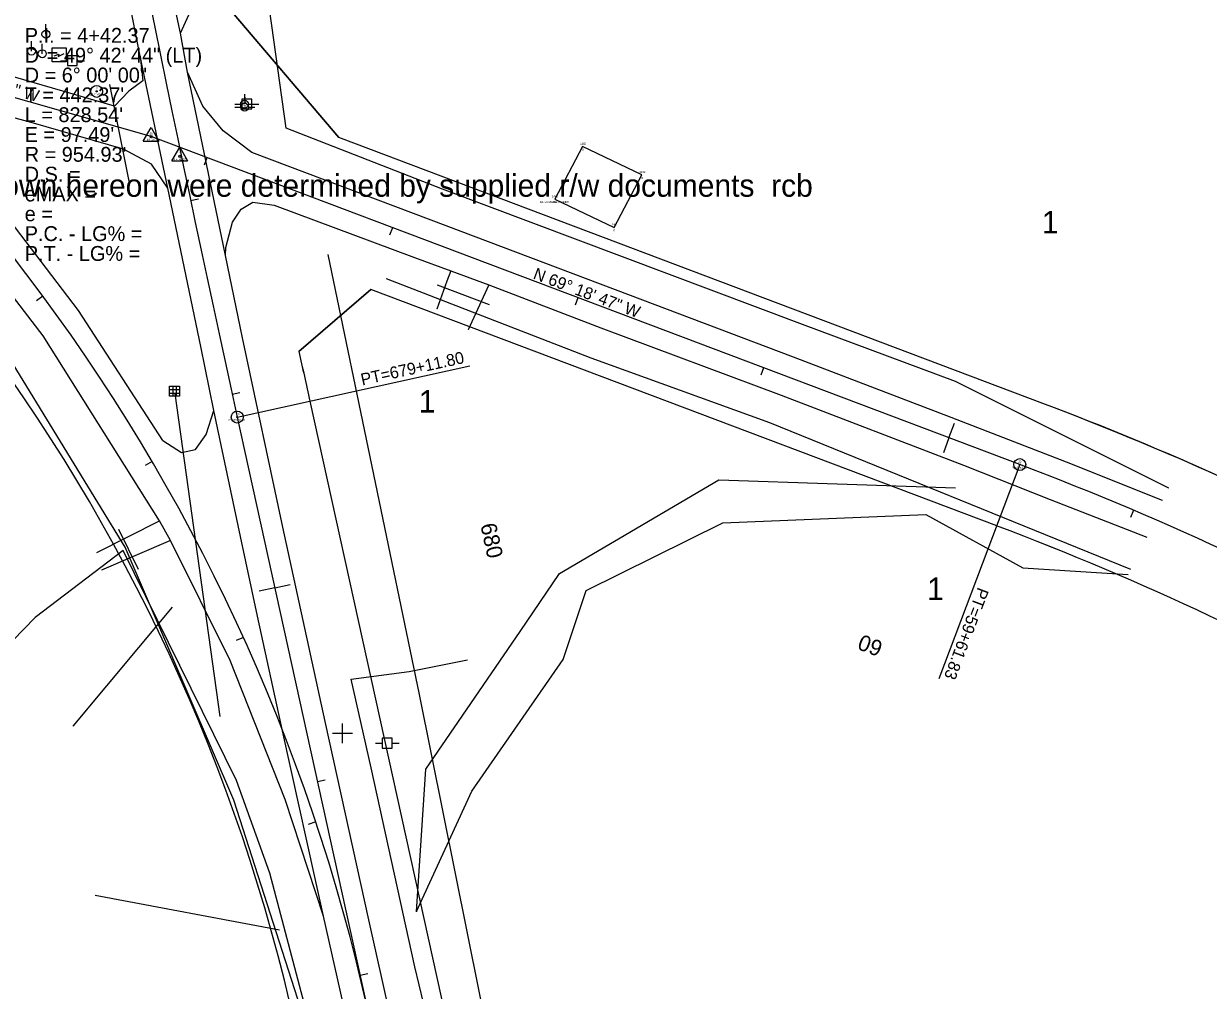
# Model space of a CAD drawing. Extents: x 2519952 to 2531965, y 848341 to 887632.
# Drawn here: x 2526863 to 2527460, y 858359 to 858847 of the extents above; entities that cross this region are included whole.
import ezdxf

# ---------------------------------------------------------------- set-up
doc = ezdxf.new("R2010")
doc.units = 0
for name, color, linetype in [('RD_EV_JW', 7, 'Continuous'), ('RD_EX_Bldg', 7, 'Continuous'), ('RD_EX_Bldg_txCode', 7, 'Continuous'), ('RD_EX_DR_Inlet', 7, 'Continuous'), ('RD_EX_DR_Pipe', 7, 'Continuous'), ('RD_EX_Driveway', 7, 'Continuous'), ('RD_EX_DV_Prop', 7, 'Continuous'), ('RD_EX_DV_TX_Prop', 7, 'Continuous'), ('RD_EX_H2O', 7, 'Continuous'), ('RD_EX_Misc', 7, 'Continuous'), ('RD_EX_Road', 7, 'Continuous'), ('RD_EX_RW', 7, 'Continuous'), ('RD_EX_RW_TX', 7, 'Continuous'), ('RD_EX_UT', 7, 'Continuous'), ('RD_EX_VEG', 7, 'Continuous'), ('RD_HC_Cl', 7, 'Continuous'), ('RD_HC_Data', 7, 'Continuous'), ('RD_HC_Data_Tic', 7, 'Continuous'), ('RD_HC_Survey_txCode', 7, 'Continuous'), ('RD_HC_TX_Sta50', 7, 'Continuous'), ('RD_HC_txCode', 7, 'Continuous'), ('RD_SMD_Locator', 7, 'Continuous')]:
    doc.layers.add(name, color=color, linetype=linetype)

msp = doc.modelspace()

# ---------------------------------------------------------------- linework, layer by layer
at = {"layer": 'RD_EV_JW'}
for points in [[(2527090.29, 857987.95), (2527069.7, 858002.95), (2527059.66, 858063.69), (2527039.72, 858211.39), (2527027.21, 858265.11), (2527004.05, 858352.54), (2526986.72, 858418.16), (2526969.94, 858464.79), (2526912.78, 858580.83), (2526868.33, 858547.09), (2526823.54, 858500.89)], [(2527090.29, 857987.95), (2527137.33, 858003.13), (2527151.03, 858032.56), (2527131.97, 858090.47), (2527106.93, 858159.48), (2527077.31, 858298.24), (2527059.8, 858370.79), (2527037.76, 858471.22), (2527027.83, 858515.94), (2527056.95, 858519.73), (2527086.42, 858525.67)]]:
    msp.add_lwpolyline(points, dxfattribs=at)
at = {"layer": 'RD_EX_Bldg'}
msp.add_lwpolyline([(2527130.39, 858758.05), (2527160.35, 858743.79), (2527174.41, 858770.29), (2527144.45, 858784.55), (2527130.39, 858758.05)], dxfattribs=at)
at = {"layer": 'RD_EX_DR_Inlet'}
for p, q in [((2526937.86, 858663.68), (2526937.86, 858658.68)), ((2526939.56, 858663.68), (2526939.56, 858658.68)), ((2526936.16, 858661.98), (2526941.16, 858661.98)), ((2526936.16, 858660.28), (2526941.16, 858660.28))]:
    msp.add_line(p, q, dxfattribs=at)
msp.add_lwpolyline([(2526936.16, 858658.68), (2526936.16, 858663.68), (2526941.16, 858663.68), (2526941.16, 858658.68)], close=True, dxfattribs=at)
at = {"layer": 'RD_EX_DR_Pipe'}
for p, q in [((2526915.8, 858767.19), (2526906.08, 858815.95)), ((2527071.2, 858714.76), (2527097.4, 858704.93)), ((2526938.85, 858660), (2526961.55, 858497.18)), ((2526910.34, 858591.64), (2526920.27, 858571.44))]:
    msp.add_line(p, q, dxfattribs=at)
at = {"layer": 'RD_EX_Driveway'}
for p, q in [((2527097.15, 858714.85), (2527086.76, 858692.08)), ((2526899.5, 858579.83), (2526931.1, 858595.85)), ((2526936.63, 858585.85), (2526901.78, 858570.99))]:
    msp.add_line(p, q, dxfattribs=at)
for points in [[(2526941.6, 858841.77), (2526950.02, 858860.47), (2526954.28, 858865.74), (2526959.15, 858869.5), (2526957.34, 858877.87), (2526943.54, 858873.99), (2526933.84, 858878.27)], [(2527077.96, 858721.85), (2527076.07, 858716.68), (2527070.93, 858702.59)]]:
    msp.add_lwpolyline(points, dxfattribs=at)
at = {"layer": 'RD_EX_DV_Prop'}
for p, q in [((2526964.83, 858855.75), (2527021.59, 858789.09)), ((2527376.61, 858655.03), (2527021.59, 858789.09)), ((2527001.41, 858681.26), (2527037.65, 858712.48)), ((2527353.3, 858593.29), (2527037.65, 858712.48)), ((2527006.91, 858656.18), (2527122.65, 858130.58))]:
    msp.add_line(p, q, dxfattribs=at)
for centre, radius, start, end in [((2526103.87, 858142.26), 917.43, 12.4185, 62.13074), ((2538161.33, 861112.41), 11421.66, 192.289656, 192.418432), ((2526830.12, 857207.78), 1546.99, 54.66603, 69.31315), ((2526830.12, 857207.78), 1480.99, 51.25287, 69.31316)]:
    msp.add_arc(centre, radius, start, end, dxfattribs=at)
at = {"layer": 'RD_EX_H2O'}
for p, q in [((2526937.46, 858552.33), (2526887.37, 858492.3)), ((2526991.54, 858389.3), (2526898.6, 858406.78))]:
    msp.add_line(p, q, dxfattribs=at)
for points in [[(2527060.65, 858398.66), (2527065.46, 858470.47), (2527113.06, 858539.9), (2527113.06, 858539.9), (2527132.88, 858569.23), (2527213.18, 858616.49), (2527332.61, 858612.37)], [(2527134.65, 858525.87), (2527146.35, 858560.61), (2527215.24, 858594.83), (2527317.64, 858599.01), (2527366.56, 858572.11), (2527419.55, 858568.76)], [(2527060.65, 858398.66), (2527088.63, 858459.37), (2527134.65, 858525.87)]]:
    msp.add_lwpolyline(points, dxfattribs=at)
at = {"layer": 'RD_EX_Misc'}
for p, q in [((2527023.37, 858483.63), (2527023.37, 858493.63)), ((2527018.37, 858488.63), (2527028.37, 858488.63))]:
    msp.add_line(p, q, dxfattribs=at)
at = {"layer": 'RD_EX_Road'}
for p, q in [((2526921.38, 858830.12), (2526903.56, 858919.08)), ((2526941.6, 858841.77), (2526933.84, 858878.27)), ((2526945.29, 858822.09), (2526941.6, 858841.77)), ((2526935.23, 858763.63), (2526921.38, 858830.12)), ((2526964.31, 858729.7), (2526945.29, 858822.09)), ((2526952.02, 858683.79), (2526935.23, 858763.63)), ((2526973.01, 858688.09), (2526964.31, 858729.7)), ((2526993.36, 858592.54), (2526973.01, 858688.09)), ((2526958.47, 858651.49), (2526952.02, 858683.79)), ((2526972, 858587.86), (2526958.47, 858651.49)), ((2527014.58, 858494.51), (2526993.36, 858592.54)), ((2526980.56, 858547.65), (2526972, 858587.86)), ((2526993.2, 858489.8), (2526980.56, 858547.65)), ((2527013.77, 858396.37), (2526993.2, 858489.8)), ((2527036.72, 858394.54), (2527014.58, 858494.51)), ((2527038.61, 858286.97), (2527013.77, 858396.37)), ((2527059.66, 858291.43), (2527036.72, 858394.54))]:
    msp.add_line(p, q, dxfattribs=at)
for points in [[(2526932.8, 858636.24), (2526890.25, 858701.9), (2526844.79, 858761.24), (2526813.71, 858796.99), (2526780.47, 858831.08), (2526753.18, 858856.72), (2526679.2, 858916.76), (2526642.17, 858942.9), (2526585.68, 858977.89), (2526540.77, 859003), (2526460.67, 859045.92), (2526413.94, 859070.56), (2526396.45, 859080.07), (2526351.63, 859103.89), (2526259.93, 859152.32), (2526163.01, 859203.36), (2526072.13, 859251.59), (2525977.63, 859301.15), (2525858.63, 859363.95), (2525786.6, 859401.98)], [(2527013.77, 858396.37), (2526994.42, 858455.2), (2526966.7, 858525.32), (2526936.63, 858585.85), (2526931.1, 858595.85), (2526872.37, 858689.15), (2526828.05, 858746.8), (2526797.41, 858782.37), (2526756.33, 858823.9), (2526711.7, 858863.62), (2526663.4, 858901.17), (2526622.28, 858929.87), (2526575.27, 858958.67), (2526525.59, 858986.24), (2526442.92, 859030.72), (2526428.39, 859038.35), (2526363.5, 859072.86), (2526252.04, 859131.87), (2526152.58, 859184.21), (2526074.66, 859225.79), (2525966.74, 859282.44), (2525871.85, 859332.46), (2525774.86, 859384.03)], [(2526921.38, 858830.12), (2526922.72, 858817.82), (2526915.62, 858812.51), (2526908.35, 858805.01), (2526826, 858828.92), (2526775.5, 858844.22), (2526753.18, 858856.72)], [(2527437.01, 858606.02), (2527388.59, 858625.44), (2527330.32, 858647.87), (2527250.81, 858678.28), (2527161.06, 858712.37), (2527068.15, 858747.42), (2526977.7, 858781.59), (2526963.24, 858792.5), (2526952.88, 858804.92), (2526945.29, 858822.09)], [(2526935.23, 858763.63), (2526927, 858775.72), (2526913, 858783.22), (2526866.4, 858796.75), (2526824.68, 858808.05), (2526819.97, 858808.51), (2526813.83, 858801.02), (2526813.71, 858796.99)], [(2526964.31, 858729.7), (2526964.48, 858733.68), (2526967.87, 858746.37), (2526972.21, 858752.98), (2526978.23, 858756.59), (2526988.91, 858754.95), (2527059.74, 858728.6), (2527077.96, 858721.85), (2527097.15, 858714.85), (2527153.65, 858693.16), (2527244.68, 858659.12), (2527336.59, 858623.92), (2527380.3, 858606.56), (2527428.99, 858587.51)], [(2526932.8, 858636.24), (2526942.11, 858630.34), (2526949.18, 858631.82), (2526954.71, 858639.34), (2526958.47, 858651.49)]]:
    msp.add_lwpolyline(points, dxfattribs=at)
at = {"layer": 'RD_EX_RW'}
for p, q in [((2527021.59, 858789.09), (2526964.83, 858855.75)), ((2527376.61, 858655.03), (2527021.59, 858789.09)), ((2527037.65, 858712.48), (2527001.41, 858681.26)), ((2527353.3, 858593.29), (2527037.65, 858712.48)), ((2527006.91, 858656.18), (2527122.65, 858130.57))]:
    msp.add_line(p, q, dxfattribs=at)
for centre, radius, start, end in [((2526103.87, 858142.26), 917.43, 12.41849, 62.13076), ((2538161.09, 861112.36), 11421.41, 192.289704, 192.418483), ((2526830.12, 857207.78), 1546.99, 51.25288, 69.31313), ((2526830.12, 857207.78), 1480.99, 51.25288, 69.31313)]:
    msp.add_arc(centre, radius, start, end, dxfattribs=at)
at = {"layer": 'RD_EX_UT'}
for p, q in [((2526873.82, 858841.29), (2526873.82, 858846.29)), ((2526866.53, 858832.75), (2526866.53, 858837.75)), ((2526871.96, 858831.41), (2526871.96, 858836.41)), ((2526889.64, 858830.4), (2526884.64, 858830.4)), ((2526884.64, 858830.4), (2526884.64, 858825.4)), ((2526889.64, 858825.4), (2526889.64, 858830.4)), ((2526881.21, 858827.84), (2526884.68, 858827.84)), ((2526884.64, 858825.4), (2526889.64, 858825.4)), ((2526889.57, 858827.84), (2526893.21, 858827.84)), ((2526969.02, 858805.92), (2526971.95, 858805.92)), ((2526969.21, 858806.01), (2526972.68, 858806.01)), ((2526977.64, 858808.57), (2526972.64, 858808.57)), ((2526972.64, 858808.57), (2526972.64, 858803.57)), ((2526973.95, 858810.97), (2526973.95, 858807.9)), ((2526974.05, 858809.53), (2526974.05, 858806.47)), ((2526975.95, 858805.92), (2526979.02, 858805.92)), ((2526977.57, 858806.01), (2526981.21, 858806.01)), ((2526977.64, 858803.57), (2526977.64, 858808.57)), ((2526969.12, 858804.48), (2526972.05, 858804.48)), ((2526972.64, 858803.57), (2526977.64, 858803.57)), ((2526976.05, 858804.48), (2526979.12, 858804.48)), ((2527040.03, 858483.61), (2527043.5, 858483.61)), ((2527048.46, 858486.17), (2527043.46, 858486.17)), ((2527043.46, 858486.17), (2527043.46, 858481.17)), ((2527048.39, 858483.61), (2527052.03, 858483.61)), ((2527048.46, 858481.17), (2527048.46, 858486.17)), ((2527043.46, 858481.17), (2527048.46, 858481.17))]:
    msp.add_line(p, q, dxfattribs=at)
msp.add_lwpolyline([(2526877.03, 858827.31), (2526877.03, 858834.31), (2526884.03, 858834.31), (2526884.03, 858827.31)], close=True, dxfattribs=at)
msp.add_lwpolyline([(2526877.93, 858830.3), (2526880.35, 858831.2), (2526880.01, 858829.96), (2526883.05, 858831.55)], dxfattribs=at)
for centre in [(2526873.82, 858841.29), (2526866.53, 858832.75), (2526871.96, 858831.41), (2526973.95, 858805.9), (2526974.05, 858804.47)]:
    msp.add_circle(centre, 2, dxfattribs=at)
at = {"layer": 'RD_EX_VEG'}
for points in [[(2526994.9, 858793.89), (2526980.32, 858898.78), (2526943.4, 859130.01), (2526922.07, 859226.54), (2526912.01, 859320.51), (2526893.8, 859416.8), (2526875.09, 859515.35), (2526861.36, 859611.74), (2526844.12, 859708.5), (2526830.69, 859804.05), (2526815.87, 859901.84), (2526799.91, 860000.54), (2526785.21, 860087.56)], [(2526968.63, 858454.95), (2526913.81, 858582.5), (2526822.63, 858731.22), (2526806.83, 858725.33), (2526633.7, 858880.04), (2526554.54, 858928.83), (2526403.57, 859022.1), (2526372.98, 858976.25)], [(2527440.05, 858612.35), (2527332.61, 858666.02), (2527255.43, 858694.82), (2527073.89, 858763.16), (2526994.9, 858793.89)], [(2527154.74, 858060.93), (2527140.99, 858116.02), (2527062.14, 858508.14), (2527016.23, 858730.15)], [(2527045.45, 858717.99), (2527148.63, 858678.1), (2527238.74, 858645.46), (2527420.79, 858571.49)], [(2527078.93, 858011.98), (2527061.98, 858102.49), (2527020.74, 858292.87), (2526968.63, 858454.95)]]:
    msp.add_lwpolyline(points, dxfattribs=at)
at = {"layer": 'RD_HC_Cl'}
for p, q in [((2526926.86, 858789.59), (2526758.22, 858837.75)), ((2527364.96, 858624.16), (2526926.86, 858789.59)), ((2526970.28, 858648.12), (2527526.88, 856120.48))]:
    msp.add_line(p, q, dxfattribs=at)
for centre, radius, start, end in [((2538161.09, 861112.36), 11458.91, 187.825051, 192.418483), ((2526103.87, 858142.26), 954.93, 12.41849, 62.13076), ((2526830.12, 857207.78), 1513.99, 51.25288, 69.31313)]:
    msp.add_arc(centre, radius, start, end, dxfattribs=at)
at = {"layer": 'RD_HC_Data'}
for p, q in [((2526922.89, 858787.29), (2526926.86, 858794.17)), ((2526926.86, 858794.17), (2526930.83, 858787.29)), ((2526922.89, 858787.29), (2526930.83, 858787.29)), ((2526937.35, 858777.35), (2526941.32, 858784.23)), ((2526941.32, 858784.23), (2526945.29, 858777.35)), ((2526937.35, 858777.35), (2526945.29, 858777.35)), ((2526970.28, 858648.12), (2527087.59, 858673.95)), ((2527364.96, 858624.16), (2527324.17, 858516.14))]:
    msp.add_line(p, q, dxfattribs=at)
for centre, radius in [((2526899.41, 858812.42), 3), ((2526899.41, 858812.42), 0.282), ((2526926.86, 858789.59), 0.529), ((2526941.32, 858779.64), 0.529), ((2526970.28, 858648.12), 3), ((2526970.28, 858648.12), 0.282), ((2527364.96, 858624.16), 3), ((2527364.96, 858624.16), 0.282)]:
    msp.add_circle(centre, radius, dxfattribs=at)
at = {"layer": 'RD_HC_Data_Tic'}
for p, q in [((2526955.03, 858778.95), (2526953.62, 858775.21)), ((2526946.78, 858757.42), (2526950.69, 858758.24)), ((2527048.59, 858743.62), (2527047.17, 858739.88)), ((2526872.3, 858709.18), (2526869.08, 858706.8)), ((2527142.14, 858708.3), (2527140.73, 858704.55)), ((2527235.69, 858672.97), (2527234.28, 858669.23)), ((2526967.75, 858659.64), (2526971.66, 858660.5)), ((2527329.24, 858637.64), (2527332.07, 858645.13)), ((2527329.24, 858637.64), (2527326.42, 858630.16)), ((2526927.35, 858625.75), (2526923.9, 858623.73)), ((2527422.33, 858601.14), (2527420.77, 858597.46)), ((2526989.25, 858561.98), (2526981.44, 858560.26)), ((2526989.25, 858561.98), (2526997.06, 858563.7)), ((2526973.38, 858537.02), (2526969.74, 858535.37)), ((2527010.76, 858464.32), (2527014.66, 858465.18)), ((2527009.88, 858443.97), (2527006.09, 858442.71)), ((2527032.26, 858366.66), (2527036.17, 858367.52))]:
    msp.add_line(p, q, dxfattribs=at)
at = {"layer": 'RD_SMD_Locator'}
for centre in [(2526941.6, 858841.77), (2526941.6, 858841.77), (2526921.38, 858830.12), (2526921.38, 858830.12), (2526922.72, 858817.82), (2526945.29, 858822.09), (2526945.29, 858822.09), (2526899.41, 858812.42), (2526906.08, 858815.95), (2526915.62, 858812.51), (2526908.35, 858805.01), (2526952.88, 858804.92), (2526866.4, 858796.75), (2526994.9, 858793.89), (2526994.9, 858793.89), (2526926.86, 858789.59), (2526963.24, 858792.5), (2526913, 858783.22), (2527144.45, 858784.55), (2526927, 858775.72), (2526941.32, 858779.64), (2526977.7, 858781.59), (2527174.41, 858770.29), (2526915.8, 858767.19), (2526935.23, 858763.63), (2526935.23, 858763.63), (2527073.89, 858763.16), (2527130.39, 858758.05), (2527130.39, 858758.05), (2526972.21, 858752.98), (2526978.23, 858756.59), (2526988.91, 858754.95), (2526967.87, 858746.37), (2527068.15, 858747.42), (2527160.35, 858743.79), (2526964.31, 858729.7), (2526964.31, 858729.7), (2526964.48, 858733.68), (2527016.23, 858730.15), (2527059.74, 858728.6), (2527045.45, 858717.99), (2527076.07, 858716.68), (2527077.96, 858721.85), (2527077.96, 858721.85), (2527071.2, 858714.76), (2527097.15, 858714.85), (2527097.15, 858714.85), (2527161.06, 858712.37), (2527097.4, 858704.93), (2526890.25, 858701.9), (2527070.93, 858702.59), (2527086.76, 858692.08), (2527153.65, 858693.16), (2527255.43, 858694.82), (2526872.37, 858689.15), (2526973.01, 858688.09), (2526952.02, 858683.79), (2527148.63, 858678.1), (2527250.81, 858678.28), (2527332.61, 858666.02), (2526938.85, 858660), (2527244.68, 858659.12), (2526958.47, 858651.49), (2526958.47, 858651.49), (2526970.28, 858648.12), (2527238.74, 858645.46), (2527330.32, 858647.87), (2526954.71, 858639.34), (2526932.8, 858636.24), (2526932.8, 858636.24), (2526942.11, 858630.34), (2526949.18, 858631.82), (2527336.59, 858623.92), (2527364.96, 858624.16), (2527388.59, 858625.44), (2527213.18, 858616.49), (2527332.61, 858612.37), (2527440.05, 858612.35), (2527380.3, 858606.56), (2527437.01, 858606.02), (2527317.64, 858599.01), (2526910.34, 858591.64), (2526931.1, 858595.85), (2526931.1, 858595.85), (2526993.36, 858592.54), (2527215.24, 858594.83), (2526936.63, 858585.85), (2526936.63, 858585.85), (2526972, 858587.86), (2527428.99, 858587.51), (2526899.5, 858579.83), (2526912.78, 858580.83), (2526913.81, 858582.5), (2526901.78, 858570.99), (2526920.27, 858571.44), (2527132.88, 858569.23), (2527366.56, 858572.11), (2527419.55, 858568.76), (2527420.79, 858571.49), (2527146.35, 858560.61), (2526937.46, 858552.33), (2526868.33, 858547.09), (2526980.56, 858547.65), (2527113.06, 858539.9), (2527113.06, 858539.9), (2526966.7, 858525.32), (2527086.42, 858525.67), (2527134.65, 858525.87), (2527134.65, 858525.87), (2527056.95, 858519.73), (2527027.83, 858515.94), (2527062.14, 858508.14), (2526961.55, 858497.18), (2526887.37, 858492.3), (2526993.2, 858489.8), (2527014.58, 858494.51), (2527037.76, 858471.22), (2527065.46, 858470.47), (2526969.94, 858464.79), (2527088.63, 858459.37), (2526968.63, 858454.95), (2526968.63, 858454.95), (2526994.42, 858455.2), (2526986.72, 858418.16), (2526898.6, 858406.78), (2527013.77, 858396.37), (2527013.77, 858396.37), (2527036.72, 858394.54), (2527060.65, 858398.66), (2527060.65, 858398.66), (2526991.54, 858389.3), (2527059.8, 858370.79)]:
    msp.add_circle(centre, 0.001, dxfattribs=at)

# ---------------------------------------------------------------- texts
at = {"layer": 'RD_EX_Bldg_txCode'}
for s, p in [('1483', (2527143.11, 858785.55)), ('B', (2527144.15, 858782.55)), ('1482', (2527173.07, 858771.29)), ('B', (2527174.11, 858768.29)), ('1480', (2527129.01, 858759.05)), ('1484', (2527129.05, 858759.05)), ('BA BARNABANDONED', (2527122.93, 858756.05)), ('BB', (2527129.61, 858756.05)), ('1481', (2527159.29, 858744.79)), ('B', (2527160.05, 858741.79))]:
    msp.add_text(s, height=1, dxfattribs=at).set_placement(p)
at = {"layer": 'RD_EX_DV_TX_Prop'}
for p in [(2527376.13, 858740.81), (2527061.89, 858650.41), (2527318.22, 858555.9)]:
    msp.add_text('1', height=11.32, dxfattribs=at).set_placement(p)
at = {"layer": 'RD_EX_RW_TX'}
msp.add_text('All present r/w limits shown hereon were determined by supplied r/w documents  rcb', height=11.3167, dxfattribs=at).set_placement((2526697.04, 858759.28))
at = {"layer": 'RD_EX_UT'}
for p in [(2526973.28, 858804.85), (2526973.39, 858803.42)]:
    msp.add_text('T', height=2, dxfattribs=at).set_placement(p)
at = {"layer": 'RD_HC_Data'}
for s, rotation, p in [('PT=679+11.80', 12.41848, (2527033.33, 858664.05)), ('PT=59+61.83', 249.31313, (2527343.87, 858562.64))]:
    msp.add_text(s, height=6, rotation=rotation, dxfattribs=at).set_placement(p)
at = {"layer": 'RD_HC_Survey_txCode'}
for s, p in [('P.I. = 4+42.37', (2526863.12, 858836.92)), ('D', (2526863.12, 858826.92)), ('    = 49%%d 42\' 44" (LT)', (2526863.12, 858826.92)), ('D = 6%%d 00\' 00"', (2526863.12, 858816.92)), ("T = 442.37'", (2526863.12, 858806.92)), ("L = 828.54'", (2526863.12, 858796.92)), ("E = 97.49'", (2526863.12, 858786.92)), ("R = 954.93'", (2526863.12, 858776.92)), ('D.S. = ', (2526863.12, 858766.92)), ('eMAX = ', (2526863.12, 858756.92)), ('e = ', (2526863.12, 858746.92)), ('P.C. - LG% = ', (2526863.12, 858736.92)), ('P.T. - LG% = ', (2526863.12, 858726.92))]:
    msp.add_text(s, height=7.5, dxfattribs=at).set_placement(p)
for s, rotation, p in [('N 74%%d 03\' 38" W', 344.06047, (2526814.89, 858822.61)), ('N 69%%d 18\' 47" W', 339.31313, (2527119.09, 858718.07))]:
    msp.add_text(s, height=6, rotation=rotation, dxfattribs=at).set_placement(p)
at = {"layer": 'RD_HC_TX_Sta50'}
for s, rotation, p in [('680', 282.41848, (2527092.85, 858593.74)), ('60', 159.31313, (2527296.51, 858534.56))]:
    msp.add_text(s, height=8, rotation=rotation, dxfattribs=at).set_placement(p)
at = {"layer": 'RD_HC_txCode'}
for s, p in [('7', (2526899.12, 858813.42)), ('CP 7 MSC', (2526895.78, 858810.42)), ('PI 64+30.12', (2526923.02, 858787.59)), ('25', (2526926.13, 858790.59)), ('PI 4+42.37', (2526937.71, 858777.64)), ('17', (2526940.87, 858780.64)), ('PT 679+11.80', (2526965.63, 858646.12)), ('13', (2526969.84, 858649.12)), ('PT 59+61.83', (2527360.51, 858622.16)), ('23', (2527364.22, 858625.16))]:
    msp.add_text(s, height=1, dxfattribs=at).set_placement(p)

doc.saveas('drawing.dxf')
